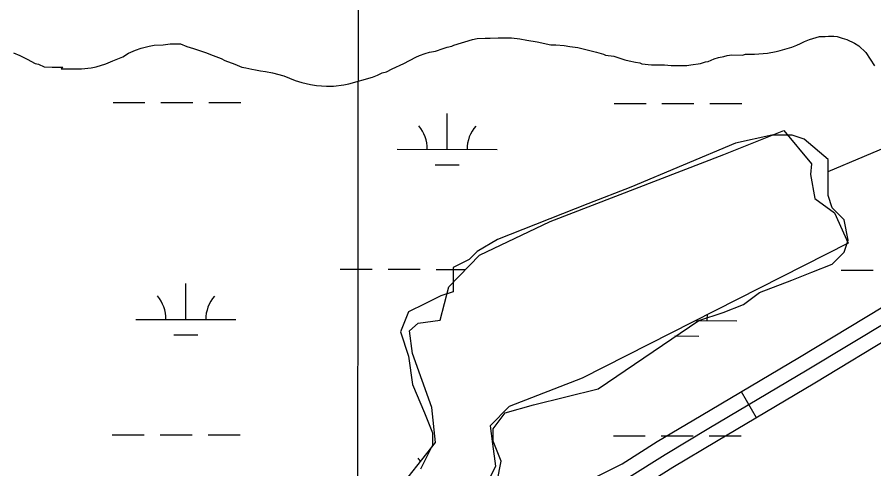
# Model space of a CAD drawing. Extents: x 3219052 to 3256913, y 800770 to 826146.
# Drawn here: x 3238609 to 3239467, y 821522 to 821974 of the extents above; entities that cross this region are included whole.
import ezdxf

# ---------------------------------------------------------------- set-up
doc = ezdxf.new("R2010")
doc.units = 0
for name, color, linetype in [('V-GRID-MAJR', 7, 'Continuous'), ('V-ROAD-CNTR', 7, 'Continuous'), ('V-SITE-VEGE', 7, 'Continuous'), ('V-TOPO-SHOR', 7, 'Continuous'), ('V-WETL-SWMP', 7, 'Continuous')]:
    doc.layers.add(name, color=color, linetype=linetype)

msp = doc.modelspace()

# ---------------------------------------------------------------- linework, layer by layer
at = {"layer": 'V-GRID-MAJR'}
msp.add_spline([(3238932.375, 806165.204), (3238939.4250000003, 812223.951), (3238946.4790000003, 818286.164), (3238953.5330000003, 824348.415), (3238953.537, 824351.841)], degree=3, dxfattribs=at)
at = {"layer": 'V-ROAD-CNTR'}
msp.add_line((3239334.040294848, 821599.27977404), (3239349.33926425, 821573.4738256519), dxfattribs=at)
for points in [[(3238617.0597288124, 821243.651485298), (3238644.6806735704, 821264.588443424), (3238699.5085639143, 821294.1363843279), (3238925.141112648, 821393.52518555), (3239115.07973277, 821473.8560248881), (3239154.651653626, 821496.7299791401), (3239214.980532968, 821527.168918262), (3239250.197462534, 821549.262874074), (3239294.02437488, 821575.556821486), (3239392.4931779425, 821633.9327047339), (3239476.202010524, 821684.2256041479), (3239547.7968673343, 821729.1415143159), (3239639.41868409, 821779.7434131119), (3239690.8825811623, 821812.1073483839), (3239722.4375180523, 821837.326297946), (3239750.4584620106, 821855.1162623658), (3239774.9114131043, 821876.9302187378), (3239798.4783659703, 821902.286168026), (3239814.586333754, 821924.3771238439), (3239828.7393054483, 821947.597077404), (3239841.455280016, 821971.935028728), (3239849.564263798, 821996.1739802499)], [(3238626.5217098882, 821232.0005086), (3238652.817657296, 821251.9344687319), (3238706.10055073, 821280.6494113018), (3238931.086100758, 821379.753213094), (3239121.7807193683, 821460.4030517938), (3239161.78963935, 821483.5300055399), (3239222.3605182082, 821514.091944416), (3239258.0424468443, 821536.4768996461), (3239301.707359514, 821562.6738472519), (3239400.180162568, 821621.0527304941), (3239484.0509948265, 821671.442629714), (3239555.414852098, 821716.212540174), (3239647.0436688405, 821766.818438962), (3239699.585563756, 821799.8603728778), (3239731.165500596, 821825.100322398), (3239759.530443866, 821843.1082863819), (3239785.4203920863, 821866.2042401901), (3239810.0723427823, 821892.7281871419), (3239827.071308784, 821916.040140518), (3239841.805279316, 821940.2120921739), (3239855.3022523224, 821966.0460405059), (3239863.707235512, 821991.1709902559)], [(3238656.436650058, 821235.8555008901), (3238660.954641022, 821239.28049404), (3238712.692537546, 821267.1624382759), (3238937.031088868, 821365.9812406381), (3239128.481705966, 821446.9500786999), (3239168.9276250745, 821470.33003194), (3239229.740503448, 821501.0149705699), (3239265.8874311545, 821523.6909252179), (3239309.390344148, 821549.7908730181), (3239407.8671471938, 821608.172756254), (3239491.899979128, 821658.65965528), (3239563.0328368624, 821703.283566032), (3239654.66865359, 821753.8934648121), (3239708.28854635, 821787.6133973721), (3239739.89348314, 821812.87434685), (3239768.6024257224, 821831.1003103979), (3239795.9293710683, 821855.478261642), (3239821.6663195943, 821883.1702062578), (3239839.556283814, 821907.703157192), (3239854.8712531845, 821932.8271069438), (3239869.149224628, 821960.157052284), (3239877.850207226, 821986.168000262)]]:
    msp.add_lwpolyline(points, dxfattribs=at)
at = {"layer": 'V-SITE-VEGE'}
for p, q in [((3239046.346, 821946.148), (3239065.058, 821951.655)), ((3239065.058, 821951.655), (3239069.609, 821952.65)), ((3239069.609, 821952.65), (3239077.694, 821953.1359999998)), ((3239077.694, 821953.1360000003), (3239082.749, 821953.1220000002)), ((3239082.749, 821953.1220000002), (3239090.8340000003, 821953.607)), ((3239090.8340000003, 821953.607), (3239103.972, 821953.568)), ((3239103.972, 821953.568), (3239112.562, 821952.534)), ((3239112.562, 821952.534), (3239119.631, 821950.9980000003)), ((3239119.631, 821950.9980000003), (3239129.732, 821949.454)), ((3239129.732, 821949.454), (3239143.3680000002, 821946.384)), ((3239393.508, 821947.7070000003), (3239397.555, 821949.7180000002)), ((3239397.555, 821949.718), (3239402.616, 821951.725)), ((3239402.616, 821951.725), (3239412.7290000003, 821954.7270000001)), ((3239412.7290000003, 821954.7270000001), (3239418.289, 821954.713)), ((3239418.289, 821954.713), (3239421.826, 821955.2080000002)), ((3239421.826, 821955.2080000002), (3239426.881, 821955.1940000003)), ((3239426.881, 821955.1940000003), (3239430.415, 821954.6780000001)), ((3239430.415, 821954.6780000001), (3239435.466, 821953.148)), ((3239435.466, 821953.148), (3239440.008, 821951.6200000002)), ((3239440.008, 821951.62), (3239447.578, 821948.063)), ((3239447.578, 821948.063), (3239452.1180000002, 821945.5210000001)), ((3238720.3880000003, 821937.96), (3238727.472, 821940.973)), ((3238727.472, 821940.973), (3238733.037, 821942.98)), ((3238733.037, 821942.98), (3238741.126, 821944.979)), ((3238741.126, 821944.979), (3238746.183, 821945.974)), ((3238746.183, 821945.974), (3238755.2800000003, 821946.453)), ((3238755.2800000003, 821946.453), (3238762.358, 821947.444)), ((3238762.358, 821947.444), (3238772.465, 821947.4180000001)), ((3238772.465, 821947.4180000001), (3238779.026, 821944.872)), ((3238779.026, 821944.872), (3238785.588, 821942.832)), ((3238785.588, 821942.832), (3238797.7060000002, 821938.757)), ((3239022.071, 821939.144), (3239028.137, 821940.135)), ((3239028.137, 821940.135), (3239035.725, 821942.6419999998)), ((3239035.725, 821942.6420000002), (3239039.772, 821944.145)), ((3239039.772, 821944.145), (3239044.3200000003, 821945.143)), ((3239044.3200000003, 821945.143), (3239046.346, 821946.148)), ((3239143.3680000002, 821946.384), (3239148.4220000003, 821946.3690000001)), ((3239148.4220000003, 821946.3690000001), (3239157.011, 821945.8409999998)), ((3239157.011, 821945.841), (3239162.566, 821944.8150000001)), ((3239162.566, 821944.8150000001), (3239170.649, 821943.781)), ((3239170.649, 821943.781), (3239177.215, 821942.2470000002)), ((3239177.215, 821942.247), (3239189.333, 821939.181)), ((3239360.636, 821938.198), (3239369.2290000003, 821939.6889999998)), ((3239369.2290000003, 821939.689), (3239373.274, 821940.688)), ((3239373.274, 821940.688), (3239380.3540000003, 821942.689)), ((3239380.3540000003, 821942.689), (3239384.907, 821944.194)), ((3239384.907, 821944.194), (3239389.965, 821946.201)), ((3239389.965, 821946.201), (3239393.508, 821947.7070000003)), ((3239452.1180000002, 821945.5210000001), (3239459.1750000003, 821938.933)), ((3238605.176, 821938.2820000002), (3238611.738, 821935.736)), ((3238611.738, 821935.736), (3238618.803, 821932.181)), ((3238618.803, 821932.181), (3238626.874, 821927.61)), ((3238704.702, 821930.426), (3238714.822, 821934.4400000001)), ((3238714.822, 821934.4400000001), (3238720.3880000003, 821937.96)), ((3238797.7060000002, 821938.757), (3238805.278, 821935.703)), ((3238805.278, 821935.703), (3238813.355, 821932.65)), ((3238813.355, 821932.65), (3238816.886, 821930.618)), ((3238996.268, 821927.591), (3239008.413, 821934.126)), ((3239008.413, 821934.1260000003), (3239011.954, 821935.632)), ((3239011.954, 821935.632), (3239017.518, 821937.639)), ((3239017.518, 821937.639), (3239022.071, 821939.144)), ((3239189.333, 821939.181), (3239196.403, 821937.139)), ((3239196.403, 821937.139), (3239198.4220000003, 821936.123)), ((3239198.4220000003, 821936.123), (3239206.503, 821935.091)), ((3239206.503, 821935.091), (3239211.552, 821933.559)), ((3239211.552, 821933.559), (3239217.61, 821931.5210000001)), ((3239217.61, 821931.5210000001), (3239222.154, 821930.497)), ((3239300.984, 821929.772), (3239307.054, 821932.283)), ((3239307.054, 821932.283), (3239311.607, 821933.786)), ((3239311.607, 821933.786), (3239316.661, 821934.784)), ((3239316.661, 821934.784), (3239320.202, 821935.783)), ((3239320.202, 821935.783), (3239324.753, 821936.277)), ((3239324.753, 821936.2770000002), (3239335.364, 821936.2460000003)), ((3239335.364, 821936.2460000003), (3239338.397, 821937.2500000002)), ((3239338.397, 821937.2500000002), (3239347.492, 821937.2230000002)), ((3239347.492, 821937.2230000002), (3239356.085, 821937.704)), ((3239356.085, 821937.704), (3239360.636, 821938.198)), ((3239459.1750000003, 821938.933), (3239467.728, 821925.267)), ((3238626.874, 821927.61), (3238630.411, 821927.093)), ((3238630.411, 821927.093), (3238635.961, 821924.554)), ((3238635.961, 821924.554), (3238644.0470000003, 821924.0260000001)), ((3238644.0470000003, 821924.0260000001), (3238654.6580000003, 821923.993)), ((3238654.6580000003, 821923.993), (3238653.1380000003, 821922.483)), ((3238653.1380000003, 821922.483), (3238673.35, 821922.426)), ((3238673.35, 821922.426), (3238682.955, 821923.411)), ((3238682.955, 821923.411), (3238688.009, 821924.409)), ((3238688.009, 821924.409), (3238697.62, 821927.4130000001)), ((3238697.62, 821927.4130000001), (3238704.702, 821930.426)), ((3238816.886, 821930.618), (3238826.982, 821927.0530000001)), ((3238826.982, 821927.0530000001), (3238834.048, 821924.001)), ((3238834.048, 821924.001), (3238838.089, 821923.4850000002)), ((3238838.089, 821923.485), (3238844.149, 821921.951)), ((3238979.063, 821919.5550000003), (3238984.629, 821922.5690000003)), ((3238984.629, 821922.5690000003), (3238996.268, 821927.5910000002)), ((3239222.154, 821930.497), (3239228.214, 821928.9650000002)), ((3239228.214, 821928.9650000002), (3239232.761, 821928.4470000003)), ((3239232.761, 821928.447), (3239234.778, 821927.431)), ((3239234.778, 821927.431), (3239244.377, 821926.393)), ((3239244.377, 821926.393), (3239257.515, 821926.356)), ((3239257.515, 821926.356), (3239264.0870000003, 821925.834)), ((3239264.0870000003, 821925.8340000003), (3239279.748, 821925.7910000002)), ((3239279.748, 821925.7910000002), (3239283.793, 821926.285)), ((3239283.793, 821926.285), (3239293.4, 821927.773)), ((3239293.4, 821927.7730000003), (3239298.455, 821929.275)), ((3239298.455, 821929.275), (3239300.984, 821929.772)), ((3238844.149, 821921.951), (3238847.684, 821921.437)), ((3238847.684, 821921.437), (3238852.736, 821920.411)), ((3238852.736, 821920.411), (3238857.786, 821919.8929999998)), ((3238857.786, 821919.893), (3238864.856, 821918.3570000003)), ((3238864.856, 821918.3570000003), (3238875.964, 821915.2930000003)), ((3238875.964, 821915.2930000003), (3238887.575, 821910.7140000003)), ((3238941.132, 821907.531), (3238964.899, 821914.035)), ((3238964.899, 821914.035), (3238969.957, 821916.042)), ((3238969.957, 821916.042), (3238974.512, 821918.555)), ((3238974.512, 821918.555), (3238979.063, 821919.5550000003)), ((3238887.575, 821910.714), (3238894.1380000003, 821908.674)), ((3238894.1380000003, 821908.674), (3238902.724, 821906.628)), ((3238902.724, 821906.628), (3238908.784, 821905.6020000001)), ((3238908.784, 821905.6020000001), (3238918.8880000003, 821905.0669999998)), ((3238918.8880000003, 821905.067), (3238925.964, 821905.047)), ((3238925.964, 821905.047), (3238936.073, 821906.536)), ((3238936.073, 821906.536), (3238941.132, 821907.531))]:
    msp.add_line(p, q, dxfattribs=at)
at = {"layer": 'V-TOPO-SHOR'}
for points in [[(3239421.4783793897, 821819.7022305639), (3239567.020750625, 821880.9613848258), (3239613.110412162, 821896.2173471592), (3239679.4609131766, 821811.6391907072)], [(3239089.6062965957, 821509.372587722), (3239093.6878971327, 821529.5604757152), (3239085.651685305, 821549.7737615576), (3239085.6770831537, 821561.8915739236), (3239097.828759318, 821578.0232592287), (3239126.120586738, 821586.0425391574), (3239190.7827831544, 821602.064167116), (3239291.9084740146, 821670.5201217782), (3239316.161030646, 821678.5478676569), (3239336.3743164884, 821686.5840794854), (3239352.5567974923, 821698.6680280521), (3239384.8963616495, 821710.71811282), (3239405.1096474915, 821718.7543246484), (3239425.3229333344, 821726.7905364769), (3239437.4661435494, 821738.8829509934), (3239441.530812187, 821750.9922974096), (3239437.5338711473, 821771.1971173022), (3239425.441456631, 821783.340327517), (3239421.4275836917, 821795.4666058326), (3239421.4445155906, 821803.5451474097), (3239421.4783793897, 821819.7022305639), (3239421.503777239, 821831.82004293), (3239397.310482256, 821852.0671925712), (3239385.2011358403, 821856.1318612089), (3239365.0047818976, 821856.1741909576), (3239328.634412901, 821848.1718429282), (3239223.5202469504, 821803.9599789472), (3239180.5866126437, 821787.1505929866)], [(3239180.5866126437, 821787.1505929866), (3239090.11425358, 821751.7288350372), (3239069.892501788, 821739.6533524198), (3239061.797028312, 821731.5917427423), (3239045.623013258, 821723.5470649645), (3239045.614547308, 821719.5077941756), (3239045.589149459, 821707.3899818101), (3239045.5722175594, 821699.3114402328), (3239033.445939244, 821695.2975672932), (3239017.2719241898, 821687.2528895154), (3239001.0979091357, 821679.208211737), (3238992.9770378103, 821659.0287896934), (3239001.0047836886, 821634.7762330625), (3239004.9847928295, 821606.4928715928), (3239017.043343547, 821578.1925782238), (3239025.079555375, 821557.9792923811), (3239025.054157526, 821545.8614800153), (3239016.9417521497, 821529.7213287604), (3239012.885549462, 821521.6512531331)]]:
    msp.add_lwpolyline(points, dxfattribs=at)
at = {"layer": 'V-WETL-SWMP'}
for p, q in [((3238704.9537238, 821888.8780841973), (3238736.9536534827, 821888.8110152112)), ((3238752.9536183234, 821888.7774807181), (3238784.9535480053, 821888.710411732)), ((3238800.9535128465, 821888.676877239), (3238832.953442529, 821888.6098082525)), ((3239206.8606208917, 821887.8261323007), (3239238.8605505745, 821887.7590633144)), ((3239254.860515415, 821887.7255288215), (3239286.860445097, 821887.6584598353)), ((3239302.8604099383, 821887.6249253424), (3239334.8603396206, 821887.5578563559)), ((3239039.699677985, 821841.7464262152), (3239039.7751283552, 821877.7463149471)), ((3239316.7028959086, 821836.6500950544), (3239376.793894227, 821860.7310481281)), ((3239376.793894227, 821860.7310481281), (3239404.525896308, 821827.2631062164)), ((3238989.699787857, 821841.8512215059), (3239089.699568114, 821841.641630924)), ((3239142.804900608, 821769.5592262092), (3239316.7028959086, 821836.6500950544)), ((3239027.6673633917, 821826.340624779), (3239051.6673106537, 821826.2903230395)), ((3239404.5258963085, 821827.2631062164), (3239403.701896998, 821816.5321254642)), ((3239403.7018969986, 821816.5321254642), (3239408.007898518, 821792.6701678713)), ((3239408.007898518, 821792.6701678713), (3239427.8428993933, 821778.304192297)), ((3239427.8428993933, 821778.304192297), (3239441.2739013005, 821748.056245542)), ((3239071.9539029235, 821735.9682908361), (3239142.804900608, 821769.5592262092)), ((3239441.2739013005, 821748.056245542), (3239174.9639105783, 821612.8515044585)), ((3239041.2579050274, 821704.2533495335), (3239071.9539029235, 821735.9682908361)), ((3238932.6042627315, 821721.8997322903), (3238964.604192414, 821721.832663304)), ((3238980.6041572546, 821721.7991288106), (3239012.604086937, 821721.732059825)), ((3239028.604051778, 821721.6985253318), (3239058.082799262, 821721.6367405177)), ((3239434.5111598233, 821720.8477803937), (3239466.511089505, 821720.7807114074)), ((3238777.9062551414, 821671.481899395), (3238777.98170551, 821707.4817881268)), ((3239032.816907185, 821670.8864097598), (3239041.257905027, 821704.2533495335)), ((3238727.9063650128, 821671.5866946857), (3238827.90614527, 821671.377104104)), ((3239001.781907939, 821660.2394307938), (3239010.5479074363, 821667.7684167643)), ((3239010.5479074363, 821667.7684167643), (3239032.816907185, 821670.8864097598)), ((3239288.3397823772, 821670.4120764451), (3239329.8130423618, 821670.3251522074)), ((3239004.898909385, 821637.5734711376), (3239001.781907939, 821660.2394307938)), ((3238765.873940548, 821656.0760979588), (3238789.8738878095, 821656.0257962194)), ((3239267.7808376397, 821655.0241460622), (3239291.780784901, 821654.9738443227)), ((3239024.2259128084, 821583.4585666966), (3239004.8989093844, 821637.5734711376)), ((3239174.9639105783, 821612.8515044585), (3239101.742912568, 821584.4345599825)), ((3239028.1029150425, 821548.46662904), (3239024.2259128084, 821583.4585666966)), ((3239101.742912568, 821584.4345599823), (3239082.607913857, 821565.0095959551)), ((3239082.607913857, 821565.0095959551), (3239084.9429149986, 821547.1156278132)), ((3238704.256489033, 821556.2041124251), (3238736.256418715, 821556.137043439)), ((3238752.256383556, 821556.1035089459), (3238784.2563132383, 821556.0364399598)), ((3238800.256278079, 821556.0029054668), (3238832.2562077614, 821555.9358364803)), ((3239206.1633861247, 821555.1521605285), (3239238.163315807, 821555.0850915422)), ((3239254.1632806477, 821555.0515570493), (3239286.16321033, 821554.9844880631)), ((3239302.163175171, 821554.9509535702), (3239334.163104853, 821554.8838845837)), ((3239000.577917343, 821513.5626932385), (3239028.1029150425, 821548.46662904)), ((3239084.9429149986, 821547.1156278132), (3239088.0609164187, 821524.8466674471)), ((3239088.0609164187, 821524.8466674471), (3239079.665917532, 821507.7766985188))]:
    msp.add_line(p, q, dxfattribs=at)
for centre, radius, start, end in [((3238984.457858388, 821842.3370119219), 35.24628790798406, 359.1080939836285, 40.65175231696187), ((3239094.943487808, 821842.1054439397), 35.246287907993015, 139.10808960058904, 180.65174793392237), ((3238722.6644355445, 821672.0724851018), 35.24628790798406, 359.1080939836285, 40.65175231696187), ((3238833.1500649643, 821671.8409171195), 35.246287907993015, 139.10808960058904, 180.65174793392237), ((3239335.056962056, 821670.7889652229), 35.246287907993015, 170.7249209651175, 180.65174793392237), ((3238983.760623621, 821509.6630401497), 35.24628790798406, 33.91381024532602, 40.651752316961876)]:
    msp.add_arc(centre, radius, start, end, dxfattribs=at)

doc.saveas('drawing.dxf')
